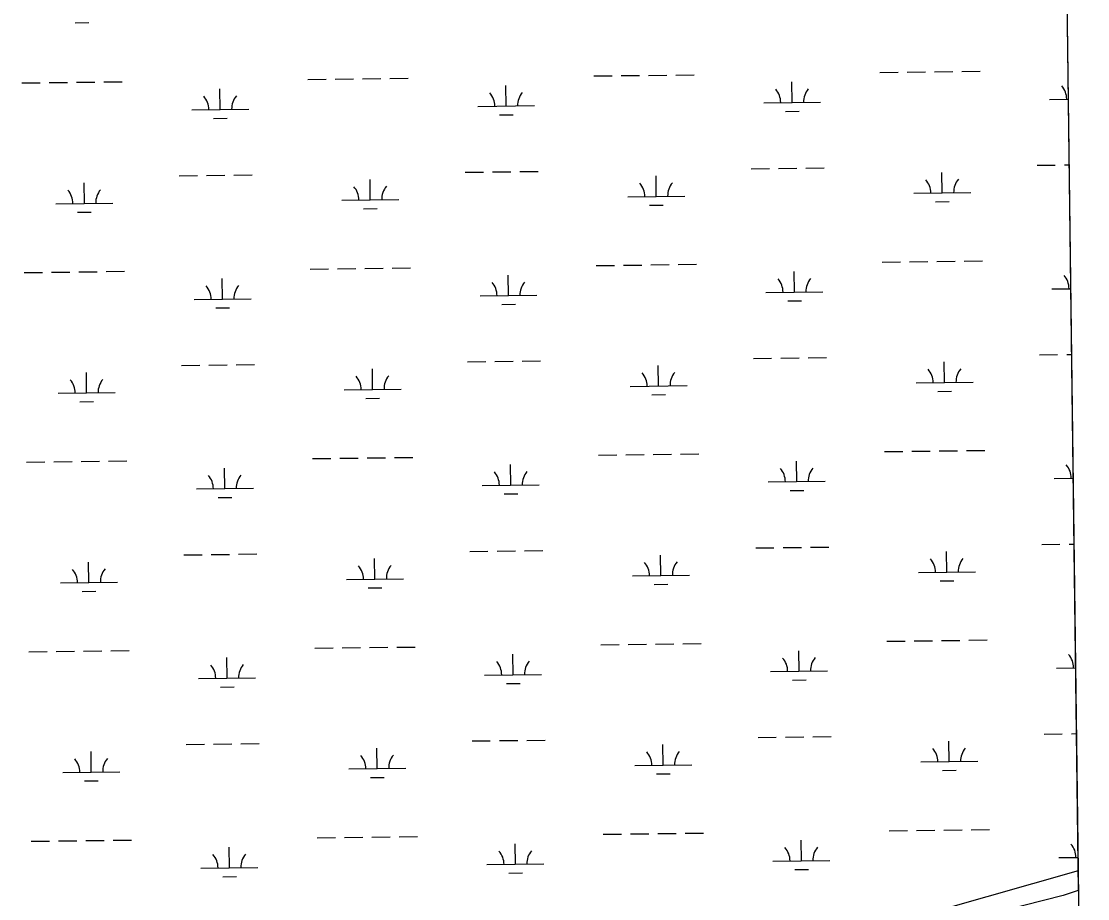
# Model space of a CAD drawing. Extents: x 3704301 to 3742427, y 506229 to 532009.
# Drawn here: x 3738381 to 3740252, y 513322 to 514862 of the extents above; entities that cross this region are included whole.
import ezdxf

# ---------------------------------------------------------------- set-up
doc = ezdxf.new("R2010")
doc.units = 0
for name, color, linetype in [('V-GRID-FRAM', 7, 'Continuous'), ('V-SITE-VEGE', 7, 'Continuous'), ('V-WETL-SWMP', 7, 'Continuous')]:
    doc.layers.add(name, color=color, linetype=linetype)

msp = doc.modelspace()

# ---------------------------------------------------------------- linework, layer by layer
at = {"layer": 'V-GRID-FRAM'}
msp.add_lwpolyline([(3708355.7, 529827.8), (3740022.4, 530214.7), (3740252.5, 512033.3), (3708569.9, 511646.2), (3708355.7, 529827.8)], dxfattribs=at)
at = {"layer": 'V-SITE-VEGE'}
for p, q in [((3740213.9, 515081), (3740235.6, 513371.4)), ((3740235.6, 513371.4), (3739201.4, 513077.5))]:
    msp.add_line(p, q, dxfattribs=at)
at = {"layer": 'V-WETL-SWMP'}
for p, q in [((3740213.7, 515101.3), (3740236, 513336.7)), ((3738475.8, 514859.5), (3738499.8, 514859.8)), ((3738884.1, 514759.8), (3738916.1, 514760.2)), ((3738932.1, 514760.4), (3738964.1, 514760.8)), ((3738980.1, 514761), (3739012.1, 514761.4)), ((3739028.1, 514761.6), (3739060.1, 514762)), ((3739386, 514766), (3739418, 514766.4)), ((3739434, 514766.6), (3739466, 514766.9)), ((3739482, 514767.1), (3739514, 514767.5)), ((3739530, 514767.7), (3739562, 514768.1)), ((3739887.8, 514772.1), (3739919.8, 514772.5)), ((3739935.8, 514772.7), (3739967.8, 514773.1)), ((3739983.8, 514773.3), (3740015.8, 514773.7)), ((3740031.8, 514773.9), (3740063.8, 514774.3)), ((3738382.2, 514753.7), (3738414.2, 514754.1)), ((3738430.2, 514754.3), (3738462.2, 514754.7)), ((3738478.2, 514754.9), (3738510.2, 514755.3)), ((3738526.2, 514755.5), (3738558.2, 514755.9)), ((3738730.1, 514707.2), (3738729.7, 514743.2)), ((3739232, 514713.3), (3739231.6, 514749.3)), ((3739733.9, 514719.5), (3739733.4, 514755.5)), ((3740185.7, 514725), (3740218.4, 514725.4)), ((3738680.1, 514706.6), (3738780.1, 514707.8)), ((3739182, 514712.7), (3739282, 514714)), ((3739683.9, 514718.9), (3739783.9, 514720.1)), ((3739722.1, 514703.9), (3739746.1, 514704.2)), ((3738718.3, 514691.6), (3738742.3, 514691.9)), ((3739220.2, 514697.8), (3739244.2, 514698.1)), ((3740163.8, 514609.3), (3740195.7, 514609.7)), ((3740211.7, 514609.9), (3740219.9, 514610)), ((3738658.1, 514590.9), (3738690.1, 514591.3)), ((3738706.1, 514591.5), (3738738.1, 514591.9)), ((3738754.1, 514592.1), (3738786.1, 514592.5)), ((3739160, 514597), (3739192, 514597.4)), ((3739208, 514597.6), (3739240, 514598)), ((3739256, 514598.2), (3739288, 514598.6)), ((3739495.4, 514554.7), (3739495, 514590.7)), ((3739661.9, 514603.2), (3739693.9, 514603.5)), ((3739709.9, 514603.7), (3739741.9, 514604.1)), ((3739757.9, 514604.3), (3739789.9, 514604.7)), ((3739997.3, 514560.8), (3739996.8, 514596.8)), ((3738491.7, 514542.4), (3738491.2, 514578.4)), ((3738993.5, 514548.6), (3738993.1, 514584.6)), ((3739445.4, 514554.1), (3739545.4, 514555.3)), ((3739947.3, 514560.2), (3740047.3, 514561.4)), ((3738441.7, 514541.8), (3738541.7, 514543)), ((3738943.5, 514547.9), (3739043.5, 514549.2)), ((3739483.6, 514539.1), (3739507.6, 514539.4)), ((3739985.5, 514545.2), (3740009.5, 514545.5)), ((3738479.8, 514526.8), (3738503.8, 514527.1)), ((3738981.7, 514533), (3739005.7, 514533.3)), ((3739939.9, 514440), (3739971.9, 514440.4)), ((3739987.9, 514440.6), (3740019.9, 514441)), ((3740035.9, 514441.2), (3740067.9, 514441.6)), ((3738434.3, 514421.6), (3738466.3, 514422)), ((3738482.3, 514422.2), (3738514.3, 514422.6)), ((3738530.3, 514422.8), (3738562.3, 514423.2)), ((3738888.2, 514427.2), (3738920.2, 514427.6)), ((3738936.2, 514427.8), (3738968.2, 514428.2)), ((3738984.2, 514428.4), (3739016.1, 514428.8)), ((3739032.1, 514428.9), (3739064.1, 514429.3)), ((3739390, 514433.3), (3739422, 514433.7)), ((3739438, 514433.9), (3739470, 514434.3)), ((3739486, 514434.5), (3739518, 514434.9)), ((3739534, 514435.1), (3739566, 514435.5)), ((3739737.9, 514386.8), (3739737.5, 514422.8)), ((3739891.9, 514439.5), (3739923.9, 514439.8)), ((3738386.3, 514421.1), (3738418.3, 514421.4)), ((3738734.2, 514374.6), (3738733.8, 514410.6)), ((3739236.1, 514380.7), (3739235.6, 514416.7)), ((3739687.9, 514386.2), (3739787.9, 514387.4)), ((3740189.8, 514392.3), (3740222.6, 514392.7)), ((3738684.2, 514374), (3738784.2, 514375.2)), ((3739186.1, 514380.1), (3739286.1, 514381.3)), ((3739726.1, 514371.2), (3739750.1, 514371.5)), ((3738722.4, 514359), (3738746.4, 514359.3)), ((3739224.3, 514365.1), (3739248.3, 514365.4)), ((3739761.9, 514271.7), (3739793.9, 514272.1)), ((3740167.8, 514276.6), (3740199.8, 514277)), ((3740215.8, 514277.2), (3740224.1, 514277.3)), ((3738662.2, 514258.2), (3738694.2, 514258.6)), ((3738710.2, 514258.8), (3738742.2, 514259.2)), ((3738758.2, 514259.4), (3738790.2, 514259.8)), ((3739164.1, 514264.4), (3739196.1, 514264.8)), ((3739212.1, 514265), (3739244.1, 514265.4)), ((3739260.1, 514265.5), (3739292.1, 514265.9)), ((3739499.5, 514222), (3739499, 514258)), ((3739665.9, 514270.5), (3739697.9, 514270.9)), ((3739713.9, 514271.1), (3739745.9, 514271.5)), ((3740001.3, 514228.2), (3740000.9, 514264.2)), ((3738495.7, 514209.8), (3738495.3, 514245.8)), ((3738997.6, 514215.9), (3738997.2, 514251.9)), ((3738947.6, 514215.3), (3739047.6, 514216.5)), ((3739449.5, 514221.4), (3739549.5, 514222.6)), ((3739951.3, 514227.6), (3740051.3, 514228.8)), ((3738445.7, 514209.2), (3738545.7, 514210.4)), ((3738985.8, 514200.3), (3739009.8, 514200.6)), ((3739487.7, 514206.5), (3739511.6, 514206.8)), ((3739989.5, 514212.6), (3740013.5, 514212.9)), ((3738483.9, 514194.2), (3738507.9, 514194.5)), ((3739896, 514106.8), (3739928, 514107.2)), ((3739944, 514107.4), (3739976, 514107.8)), ((3739992, 514108), (3740024, 514108.4)), ((3740040, 514108.6), (3740072, 514109)), ((3738390.4, 514088.4), (3738422.3, 514088.8)), ((3738438.3, 514089), (3738470.3, 514089.4)), ((3738486.3, 514089.6), (3738518.3, 514090)), ((3738534.3, 514090.2), (3738566.3, 514090.6)), ((3738892.2, 514094.5), (3738924.2, 514094.9)), ((3738940.2, 514095.1), (3738972.2, 514095.5)), ((3738988.2, 514095.7), (3739020.2, 514096.1)), ((3739036.2, 514096.3), (3739068.2, 514096.7)), ((3739394.1, 514100.7), (3739426.1, 514101.1)), ((3739442.1, 514101.3), (3739474.1, 514101.6)), ((3739490.1, 514101.8), (3739522.1, 514102.2)), ((3739538.1, 514102.4), (3739570.1, 514102.8)), ((3739742, 514054.2), (3739741.6, 514090.2)), ((3738738.3, 514041.9), (3738737.8, 514077.9)), ((3739240.1, 514048), (3739239.7, 514084)), ((3739190.1, 514047.4), (3739290.1, 514048.7)), ((3739692, 514053.6), (3739792, 514054.8)), ((3740193.9, 514059.7), (3740226.8, 514060.1)), ((3738688.3, 514041.3), (3738788.3, 514042.5)), ((3739228.3, 514032.5), (3739252.3, 514032.8)), ((3739730.2, 514038.6), (3739754.2, 514038.9)), ((3738726.5, 514026.3), (3738750.4, 514026.6)), ((3739670, 513937.9), (3739702, 513938.2)), ((3739718, 513938.4), (3739750, 513938.8)), ((3739766, 513939), (3739798, 513939.4)), ((3740171.9, 513944), (3740203.9, 513944.4)), ((3740219.9, 513944.6), (3740228.3, 513944.7)), ((3738666.3, 513925.6), (3738698.3, 513926)), ((3738714.3, 513926.2), (3738746.3, 513926.6)), ((3738762.3, 513926.8), (3738794.3, 513927.2)), ((3739001.7, 513883.3), (3739001.2, 513919.3)), ((3739168.1, 513931.7), (3739200.1, 513932.1)), ((3739216.1, 513932.3), (3739248.1, 513932.7)), ((3739264.1, 513932.9), (3739296.1, 513933.3)), ((3739503.5, 513889.4), (3739503.1, 513925.4)), ((3740005.4, 513895.5), (3740005, 513931.5)), ((3738499.8, 513877.1), (3738499.3, 513913.1)), ((3738951.7, 513882.6), (3739051.7, 513883.9)), ((3739453.5, 513888.8), (3739553.5, 513890)), ((3739955.4, 513894.9), (3740055.4, 513896.1)), ((3739993.6, 513879.9), (3740017.6, 513880.2)), ((3738449.8, 513876.5), (3738549.8, 513877.7)), ((3738488, 513861.5), (3738512, 513861.8)), ((3738989.8, 513867.7), (3739013.8, 513868)), ((3739491.7, 513873.8), (3739515.7, 513874.1)), ((3739398.2, 513768), (3739430.2, 513768.4)), ((3739446.2, 513768.6), (3739478.2, 513769)), ((3739494.2, 513769.2), (3739526.1, 513769.6)), ((3739542.1, 513769.8), (3739574.1, 513770.2)), ((3739900, 513774.2), (3739932, 513774.5)), ((3739948, 513774.7), (3739980, 513775.1)), ((3739996, 513775.3), (3740028, 513775.7)), ((3740044, 513775.9), (3740076, 513776.3)), ((3738394.4, 513755.8), (3738426.4, 513756.1)), ((3738442.4, 513756.3), (3738474.4, 513756.7)), ((3738490.4, 513756.9), (3738522.4, 513757.3)), ((3738538.4, 513757.5), (3738570.4, 513757.9)), ((3738896.3, 513761.9), (3738928.3, 513762.3)), ((3738944.3, 513762.5), (3738976.3, 513762.9)), ((3738992.3, 513763.1), (3739024.3, 513763.5)), ((3739040.3, 513763.6), (3739072.3, 513764)), ((3739244.2, 513715.4), (3739243.8, 513751.4)), ((3739746.1, 513721.5), (3739745.6, 513757.5)), ((3738742.3, 513709.3), (3738741.9, 513745.3)), ((3739194.2, 513714.8), (3739294.2, 513716)), ((3739696.1, 513720.9), (3739796.1, 513722.1)), ((3740197.9, 513727), (3740231.1, 513727.5)), ((3738692.3, 513708.7), (3738792.3, 513709.9)), ((3738730.5, 513693.7), (3738754.5, 513694)), ((3739232.4, 513699.8), (3739256.4, 513700.1)), ((3739734.3, 513705.9), (3739758.3, 513706.2)), ((3739172.2, 513599.1), (3739204.2, 513599.5)), ((3739220.2, 513599.7), (3739252.2, 513600.1)), ((3739268.2, 513600.2), (3739300.2, 513600.6)), ((3739674.1, 513605.2), (3739706.1, 513605.6)), ((3739722.1, 513605.8), (3739754.1, 513606.2)), ((3739770.1, 513606.4), (3739802.1, 513606.8)), ((3740009.5, 513562.9), (3740009, 513598.9)), ((3740175.9, 513611.3), (3740207.9, 513611.7)), ((3740223.9, 513611.9), (3740232.5, 513612)), ((3738503.9, 513544.5), (3738503.4, 513580.5)), ((3738670.3, 513592.9), (3738702.3, 513593.3)), ((3738718.3, 513593.5), (3738750.3, 513593.9)), ((3738766.3, 513594.1), (3738798.3, 513594.5)), ((3739005.7, 513550.6), (3739005.3, 513586.6)), ((3739507.6, 513556.7), (3739507.2, 513592.7)), ((3739959.5, 513562.3), (3740059.5, 513563.5)), ((3738453.9, 513543.9), (3738553.8, 513545.1)), ((3738955.7, 513550), (3739055.7, 513551.2)), ((3739457.6, 513556.1), (3739557.6, 513557.3)), ((3739997.7, 513547.3), (3740021.6, 513547.6)), ((3738492, 513528.9), (3738516, 513529.2)), ((3738993.9, 513535), (3739017.9, 513535.3)), ((3739495.8, 513541.2), (3739519.8, 513541.5)), ((3738948.3, 513429.8), (3738980.3, 513430.2)), ((3738996.3, 513430.4), (3739028.3, 513430.8)), ((3739044.3, 513431), (3739076.3, 513431.4)), ((3739402.2, 513435.4), (3739434.2, 513435.8)), ((3739450.2, 513436), (3739482.2, 513436.3)), ((3739498.2, 513436.5), (3739530.2, 513436.9)), ((3739546.2, 513437.1), (3739578.2, 513437.5)), ((3739904.1, 513441.5), (3739936.1, 513441.9)), ((3739952.1, 513442.1), (3739984.1, 513442.5)), ((3740000.1, 513442.7), (3740032.1, 513443.1)), ((3740048.1, 513443.3), (3740080.1, 513443.7)), ((3738398.5, 513423.1), (3738430.5, 513423.5)), ((3738446.5, 513423.7), (3738478.5, 513424.1)), ((3738494.5, 513424.3), (3738526.5, 513424.7)), ((3738542.5, 513424.9), (3738574.5, 513425.3)), ((3738746.4, 513376.6), (3738746, 513412.6)), ((3738900.4, 513429.2), (3738932.3, 513429.6)), ((3739248.3, 513382.7), (3739247.8, 513418.7)), ((3739750.1, 513388.9), (3739749.7, 513424.9)), ((3740202, 513394.4), (3740235.3, 513394.8)), ((3738696.4, 513376), (3738796.4, 513377.2)), ((3739198.3, 513382.1), (3739298.3, 513383.4)), ((3739700.1, 513388.3), (3739800.1, 513389.5)), ((3738734.6, 513361), (3738758.6, 513361.3)), ((3739236.5, 513367.2), (3739260.4, 513367.5)), ((3739738.3, 513373.3), (3739762.3, 513373.6)), ((3740236, 513336.7), (3740209.4, 513327.7)), ((3740209.4, 513327.7), (3740034.3, 513283.4))]:
    msp.add_line(p, q, dxfattribs=at)
for centre, start, end in [((3739678.6, 514719.3), 359.9282, 41.4719), ((3739789.1, 514720.6), 139.9282, 181.4719), ((3740180.5, 514725.4), 359.9282, 41.4719), ((3738674.9, 514707), 359.9282, 41.4719), ((3738785.4, 514708.4), 139.9282, 181.4719), ((3739176.8, 514713.1), 359.9282, 41.4719), ((3739287.2, 514714.5), 139.9282, 181.4719), ((3738938.3, 514548.4), 359.9282, 41.4719), ((3739048.8, 514549.7), 139.9282, 181.4719), ((3739440.2, 514554.5), 359.9282, 41.4719), ((3739550.6, 514555.8), 139.9282, 181.4719), ((3739942, 514560.6), 359.9282, 41.4719), ((3740052.5, 514562), 139.9282, 181.4719), ((3738436.4, 514542.2), 359.9282, 41.4719), ((3738546.9, 514543.6), 139.9282, 181.4719), ((3739180.8, 514380.5), 359.9282, 41.4719), ((3739291.3, 514381.8), 139.9282, 181.4719), ((3739682.7, 514386.6), 359.9282, 41.4719), ((3739793.2, 514388), 139.9282, 181.4719), ((3740184.6, 514392.8), 359.9282, 41.4719), ((3738679, 514374.4), 359.9282, 41.4719), ((3738789.4, 514375.7), 139.9282, 181.4719), ((3738942.3, 514215.7), 359.9282, 41.4719), ((3739052.8, 514217.1), 139.9282, 181.4719), ((3739444.2, 514221.8), 359.9282, 41.4719), ((3739554.7, 514223.2), 139.9282, 181.4719), ((3739946.1, 514228), 359.9282, 41.4719), ((3740056.6, 514229.3), 139.9282, 181.4719), ((3738440.5, 514209.6), 359.9282, 41.4719), ((3738551, 514210.9), 139.9282, 181.4719), ((3739184.9, 514047.8), 359.9282, 41.4719), ((3739295.4, 514049.2), 139.9282, 181.4719), ((3739686.8, 514054), 359.9282, 41.4719), ((3739797.2, 514055.3), 139.9282, 181.4719), ((3740188.6, 514060.1), 359.9282, 41.4719), ((3738683, 514041.7), 359.9282, 41.4719), ((3738793.5, 514043.1), 139.9282, 181.4719), ((3739950.2, 513895.3), 359.9282, 41.4719), ((3740060.6, 513896.7), 139.9282, 181.4719), ((3738444.5, 513876.9), 359.9282, 41.4719), ((3738555, 513878.3), 139.9282, 181.4719), ((3738946.4, 513883.1), 359.9282, 41.4719), ((3739056.9, 513884.4), 139.9282, 181.4719), ((3739448.3, 513889.2), 359.9282, 41.4719), ((3739558.8, 513890.5), 139.9282, 181.4719), ((3740192.7, 513727.5), 359.9282, 41.4719), ((3738687.1, 513709.1), 359.9282, 41.4719), ((3738797.6, 513710.4), 139.9282, 181.4719), ((3739189, 513715.2), 359.9282, 41.4719), ((3739299.4, 513716.5), 139.9282, 181.4719), ((3739690.8, 513721.3), 359.9282, 41.4719), ((3739801.3, 513722.7), 139.9282, 181.4719), ((3739452.3, 513556.5), 359.9282, 41.4719), ((3739562.8, 513557.9), 139.9282, 181.4719), ((3739954.2, 513562.7), 359.9282, 41.4719), ((3740064.7, 513564), 139.9282, 181.4719), ((3738448.6, 513544.3), 359.9282, 41.4719), ((3738559.1, 513545.6), 139.9282, 181.4719), ((3738950.5, 513550.4), 359.9282, 41.4719), ((3739061, 513551.8), 139.9282, 181.4719), ((3739694.9, 513388.7), 359.9282, 41.4719), ((3739805.4, 513390), 139.9282, 181.4719), ((3740196.8, 513394.8), 359.9282, 41.4719), ((3738691.1, 513376.4), 359.9282, 41.4719), ((3738801.6, 513377.8), 139.9282, 181.4719), ((3739193, 513382.5), 359.9282, 41.4719), ((3739303.5, 513383.9), 139.9282, 181.4719)]:
    msp.add_arc(centre, 35.2, start, end, dxfattribs=at)

doc.saveas('drawing.dxf')
